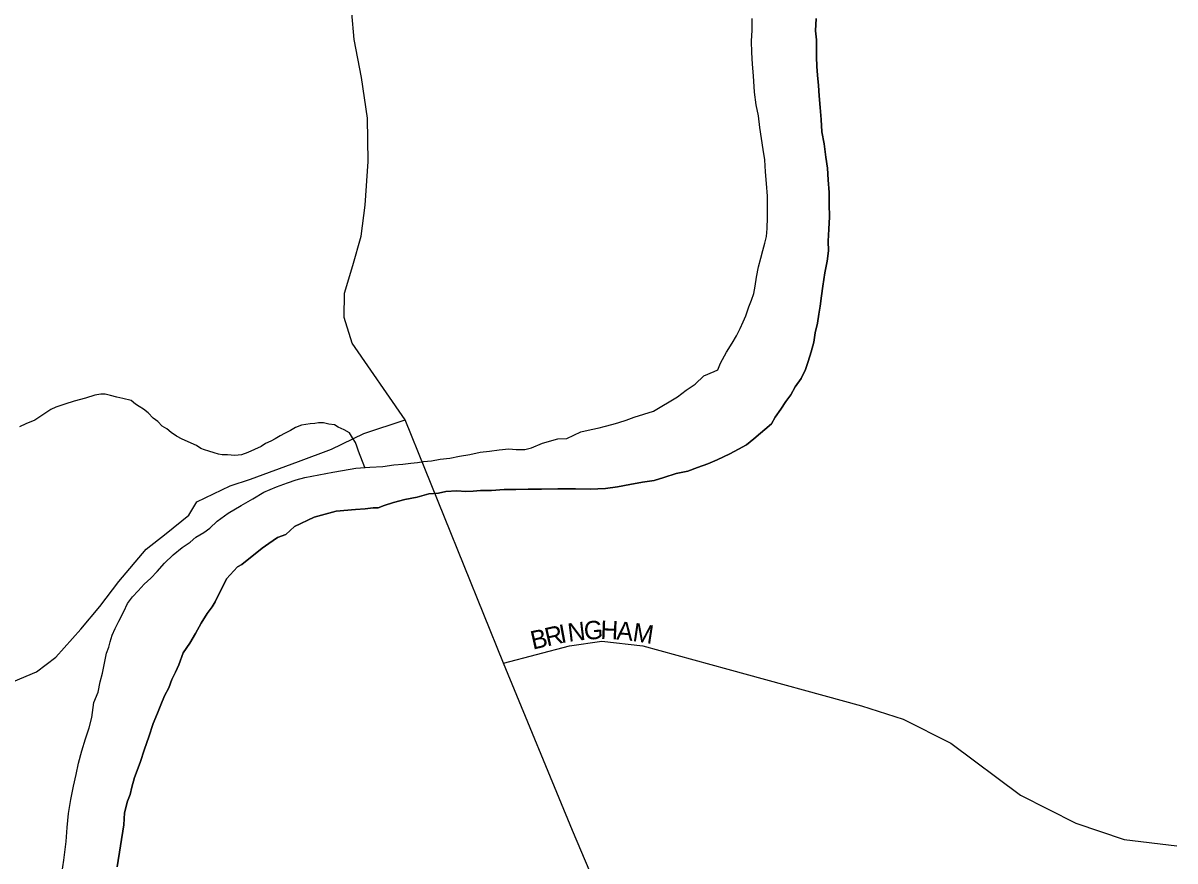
# Model space of a CAD drawing. Extents: x 2010165 to 2382125, y 1060529 to 1407316.
# Drawn here: x 2264486 to 2267620, y 1294074 to 1296353 of the extents above; entities that cross this region are included whole.
import ezdxf

# ---------------------------------------------------------------- set-up
doc = ezdxf.new("R2010")
doc.units = 0
for name, color, linetype in [('GM_X_City_Street', 7, 'Continuous'), ('GM_X_City_Street_Text', 7, 'Continuous'), ('GM_X_Major_River', 7, 'Continuous'), ('GM_X_Minor_River', 7, 'Continuous'), ('GM_X_State_Route', 7, 'Continuous')]:
    doc.layers.add(name, color=color, linetype=linetype)

msp = doc.modelspace()

# ---------------------------------------------------------------- linework, layer by layer
at = {"layer": 'GM_X_City_Street'}
for points in [[(2264026.5, 1294187.3), (2264031.2, 1294201.8), (2264063.3, 1294291.9), (2264113.4, 1294348), (2264161.4, 1294400), (2264233.4, 1294452), (2264345.4, 1294514), (2264523.3, 1294588), (2264575.3, 1294628), (2264643.3, 1294704), (2264695.4, 1294766.1), (2264747.4, 1294834.2), (2264821.5, 1294922.2), (2264875.5, 1294964.3), (2264937.5, 1295014.3), (2264959.5, 1295050.3), (2265049.5, 1295094.3), (2265105.5, 1295112.3), (2265235.4, 1295160.2), (2265325.4, 1295194.2), (2265413.3, 1295236.2), (2265525.6, 1295274.2)], [(2265793, 1294611.7), (2265972.6, 1294659.5), (2266060.4, 1294671.5), (2266172.1, 1294659.5), (2266403.6, 1294595.7), (2266766.8, 1294495.9), (2266880.6, 1294460), (2267010.3, 1294394.1), (2267199.9, 1294252.5), (2267349.6, 1294176.6), (2267481.3, 1294132.7), (2267625, 1294114.8)]]:
    msp.add_lwpolyline(points, dxfattribs=at)
at = {"layer": 'GM_X_Major_River'}
for points in [[(2266314.4, 1295370.8), (2266338.2, 1295393.1), (2266366.1, 1295405.5), (2266376, 1295409.6), (2266383.9, 1295427.7), (2266399.5, 1295458), (2266415.3, 1295482.2), (2266427.1, 1295502.4), (2266436.9, 1295522.6), (2266444.7, 1295540.7), (2266452.5, 1295556.9), (2266460.3, 1295581), (2266468.1, 1295599.2), (2266473.9, 1295617.3), (2266477.7, 1295637.4), (2266481.4, 1295661.5), (2266487.1, 1295689.6), (2266492.8, 1295713.8), (2266498.6, 1295733.9), (2266504.4, 1295754), (2266508.2, 1295772.1), (2266510, 1295794.2), (2266511.6, 1295824.3), (2266511.3, 1295852.4), (2266511, 1295882.5), (2266508.6, 1295916.6), (2266506.2, 1295948.6), (2266503.9, 1295980.7), (2266499.6, 1296008.8), (2266495.2, 1296038.8), (2266490.9, 1296068.9), (2266486.5, 1296100.9), (2266480.2, 1296130.9), (2266475.8, 1296165), (2266473.3, 1296209.1), (2266470.9, 1296241.2), (2266468.5, 1296273.2), (2266468.2, 1296303.3), (2266469.9, 1296333.4), (2266469.5, 1296365.5)], [(2266314.4, 1295370.8), (2266338.2, 1295393.1), (2266366.1, 1295405.5), (2266376, 1295409.6), (2266383.9, 1295427.7), (2266399.5, 1295458), (2266415.3, 1295482.2), (2266427.1, 1295502.4), (2266436.9, 1295522.6), (2266444.7, 1295540.7), (2266452.5, 1295556.9), (2266460.3, 1295581), (2266468.1, 1295599.2), (2266473.9, 1295617.3), (2266477.7, 1295637.4), (2266481.4, 1295661.5), (2266487.1, 1295689.6), (2266492.8, 1295713.8), (2266498.6, 1295733.9), (2266504.4, 1295754), (2266508.2, 1295772.1), (2266510, 1295794.2), (2266511.6, 1295824.3), (2266511.3, 1295852.4), (2266511, 1295882.5), (2266508.6, 1295916.6), (2266506.2, 1295948.6), (2266503.9, 1295980.7), (2266499.6, 1296008.8), (2266495.2, 1296038.8), (2266490.9, 1296068.9), (2266486.5, 1296100.9), (2266480.2, 1296130.9), (2266475.8, 1296165), (2266473.3, 1296209.1), (2266470.9, 1296241.2), (2266468.5, 1296273.2), (2266468.2, 1296303.3), (2266469.9, 1296333.4), (2266469.5, 1296365.5)], [(2266647.5, 1296211), (2266645.3, 1296235), (2266645, 1296261.1), (2266644.7, 1296285.2), (2266644.5, 1296307.2), (2266642.2, 1296331.3), (2266643.8, 1296365.4)], [(2266643.8, 1296365.4), (2266642.2, 1296331.3), (2266644.5, 1296307.2), (2266644.7, 1296285.2), (2266645, 1296261.1), (2266645.3, 1296235), (2266647.5, 1296211)], [(2264805.2, 1294341.5), (2264816.9, 1294377.7), (2264828.5, 1294412), (2264840.1, 1294448.2), (2264851.8, 1294476.4), (2264861.6, 1294498.6), (2264871.3, 1294522.8), (2264883.1, 1294544.9), (2264890.9, 1294567.1), (2264900.7, 1294587.3), (2264910.4, 1294607.4), (2264922.1, 1294639.7), (2264939.8, 1294665.9), (2264955.6, 1294692.2), (2264971.3, 1294720.4), (2264987, 1294746.7), (2265000.8, 1294764.9), (2265008.7, 1294779), (2265040.1, 1294841.5), (2265069.7, 1294873.9), (2265081.7, 1294880.1), (2265137.3, 1294924.8), (2265155.2, 1294937.1), (2265179, 1294953.4), (2265201, 1294961.6), (2265224.8, 1294983.9), (2265278.6, 1295008.6), (2265338.5, 1295025.3), (2265390.6, 1295029.9), (2265416.6, 1295032.1), (2265438.6, 1295034.4), (2265452.6, 1295034.5), (2265468.6, 1295040.7), (2265494.5, 1295049), (2265524.5, 1295057.4), (2265558.5, 1295063.8), (2265590.4, 1295072.1), (2265616.5, 1295074.4), (2265636.4, 1295078.6), (2265666.5, 1295081), (2265690.5, 1295079.2), (2265710.6, 1295079.4), (2265730.6, 1295081.7), (2265760.6, 1295082), (2265794.7, 1295084.4), (2265826.7, 1295084.7), (2265860.8, 1295085.1), (2265896.8, 1295085.5), (2265940.9, 1295085.9), (2265989, 1295086.5), (2266029.1, 1295084.9), (2266071.1, 1295087.3), (2266103.1, 1295091.7), (2266137.1, 1295098.1), (2266171.1, 1295104.5), (2266203.1, 1295108.8), (2266229.1, 1295117.1), (2266263, 1295127.5), (2266295, 1295133.9), (2266320.9, 1295144.2), (2266348.8, 1295154.5), (2266374.8, 1295164.8), (2266408.7, 1295181.3), (2266432.6, 1295193.6), (2266454.5, 1295205.8), (2266474.3, 1295222.1), (2266521.9, 1295262.7), (2266531.8, 1295280.9), (2266547.5, 1295303.1), (2266561.3, 1295323.3), (2266575.2, 1295341.5), (2266586.9, 1295363.7), (2266602.7, 1295386), (2266614.5, 1295410.2), (2266622.2, 1295432.3), (2266629.9, 1295458.5), (2266637.7, 1295484.6), (2266641.4, 1295510.8), (2266647.1, 1295536.9), (2266650.8, 1295561), (2266654.6, 1295583.1), (2266658.3, 1295611.2), (2266662, 1295637.4), (2266667.6, 1295673.5), (2266673.3, 1295705.7), (2266676.9, 1295733.8), (2266676.7, 1295759.9), (2266678.3, 1295792), (2266679.9, 1295826.1), (2266679.5, 1295860.2), (2266679.2, 1295892.3), (2266676.8, 1295926.4), (2266674.4, 1295958.5), (2266670.1, 1295988.5), (2266665.7, 1296024.6), (2266659.3, 1296056.6), (2266656.9, 1296090.7), (2266654.5, 1296122.8), (2266652.2, 1296154.8), (2266649.9, 1296182.9), (2266647.5, 1296211)], [(2266647.5, 1296211), (2266649.9, 1296182.9), (2266652.2, 1296154.8), (2266654.5, 1296122.8), (2266656.9, 1296090.7), (2266659.3, 1296056.6), (2266665.7, 1296024.6), (2266670.1, 1295988.5), (2266674.4, 1295958.5), (2266676.8, 1295926.4), (2266679.2, 1295892.3), (2266679.5, 1295860.2), (2266679.9, 1295826.1), (2266678.3, 1295792), (2266676.7, 1295759.9), (2266676.9, 1295733.8), (2266673.3, 1295705.7), (2266667.6, 1295673.5), (2266662, 1295637.4), (2266658.3, 1295611.2), (2266654.6, 1295583.1), (2266650.8, 1295561), (2266647.1, 1295536.9), (2266641.4, 1295510.8), (2266637.7, 1295484.6), (2266629.9, 1295458.5), (2266622.2, 1295432.3), (2266614.5, 1295410.2), (2266602.7, 1295386), (2266586.9, 1295363.7), (2266575.2, 1295341.5), (2266561.3, 1295323.3), (2266547.5, 1295303.1), (2266531.8, 1295280.9), (2266521.9, 1295262.7), (2266474.3, 1295222.1), (2266454.5, 1295205.8), (2266432.6, 1295193.6), (2266408.7, 1295181.3), (2266374.8, 1295164.8), (2266348.8, 1295154.5), (2266320.9, 1295144.2), (2266295, 1295133.9), (2266263, 1295127.5), (2266229.1, 1295117.1), (2266203.1, 1295108.8), (2266171.1, 1295104.5), (2266137.1, 1295098.1), (2266103.1, 1295091.7), (2266071.1, 1295087.3), (2266029.1, 1295084.9), (2265989, 1295086.5), (2265940.9, 1295085.9), (2265896.8, 1295085.5), (2265860.8, 1295085.1), (2265826.7, 1295084.7), (2265794.7, 1295084.4), (2265760.6, 1295082), (2265730.6, 1295081.7), (2265710.6, 1295079.4), (2265690.5, 1295079.2), (2265666.5, 1295081), (2265636.4, 1295078.6), (2265616.5, 1295074.4), (2265590.4, 1295072.1), (2265558.5, 1295063.8), (2265524.5, 1295057.4), (2265494.5, 1295049), (2265468.6, 1295040.7), (2265452.6, 1295034.5), (2265438.6, 1295034.4), (2265416.6, 1295032.1), (2265390.6, 1295029.9), (2265338.5, 1295025.3), (2265278.6, 1295008.6), (2265224.8, 1294983.9), (2265201, 1294961.6), (2265179, 1294953.4), (2265155.2, 1294937.1), (2265137.3, 1294924.8), (2265081.7, 1294880.1), (2265069.7, 1294873.9), (2265040.1, 1294841.5), (2265008.7, 1294779), (2265000.8, 1294764.9), (2264987, 1294746.7), (2264971.3, 1294720.4), (2264955.6, 1294692.2), (2264939.8, 1294665.9), (2264922.1, 1294639.7), (2264910.4, 1294607.4), (2264900.7, 1294587.3), (2264890.9, 1294567.1), (2264883.1, 1294544.9), (2264871.3, 1294522.8), (2264861.6, 1294498.6), (2264851.8, 1294476.4), (2264840.1, 1294448.2), (2264828.5, 1294412), (2264816.9, 1294377.7), (2264805.2, 1294341.5)], [(2264592.2, 1294040.3), (2264597.8, 1294076.5), (2264603.3, 1294126.7), (2264606.9, 1294164.8), (2264610.4, 1294203), (2264616, 1294241.2), (2264623.6, 1294277.4), (2264631.3, 1294309.5), (2264637, 1294339.7), (2264646.6, 1294373.9), (2264656.2, 1294406.1), (2264665.9, 1294436.3), (2264673.6, 1294464.4), (2264679.2, 1294504.6), (2264690.9, 1294532.8), (2264696.6, 1294561), (2264702.3, 1294585.1), (2264706.1, 1294603.2), (2264709.9, 1294621.3), (2264713.7, 1294639.4), (2264719.6, 1294655.5), (2264723.4, 1294669.6), (2264729.2, 1294687.7), (2264737, 1294705.9), (2264746.8, 1294726), (2264760.6, 1294752.3), (2264770.3, 1294774.4), (2264784.2, 1294792.6), (2264800, 1294808.8), (2264815.8, 1294827.1), (2264833.7, 1294843.3), (2264851.5, 1294861.6), (2264871.3, 1294883.8), (2264895.1, 1294906.2), (2264918.9, 1294926.5), (2264940.8, 1294940.8), (2264956.6, 1294955), (2264978.5, 1294967.2), (2264994.4, 1294979.5), (2265014.3, 1294997.7), (2265044.1, 1295020.1), (2265079.9, 1295040.6), (2265111.7, 1295059), (2265141.6, 1295077.3), (2265175.5, 1295091.7), (2265205.4, 1295102.1), (2265229.4, 1295110.4), (2265253.3, 1295116.6), (2265329.3, 1295131.5), (2265355.3, 1295135.8), (2265391.3, 1295142.2), (2265429.3, 1295144.6), (2265465.4, 1295147), (2265495.4, 1295151.4), (2265519.4, 1295153.6), (2265541.4, 1295155.9), (2265559.4, 1295158.1), (2265575.4, 1295160.2), (2265597.4, 1295162.5), (2265621.4, 1295166.8), (2265647.5, 1295169.1), (2265673.4, 1295175.3), (2265701.4, 1295179.7), (2265729.4, 1295186), (2265755.4, 1295188.3), (2265781.4, 1295192.6), (2265807.4, 1295194.8), (2265827.5, 1295193.1), (2265841.5, 1295193.2), (2265851.5, 1295193.3), (2265869.5, 1295197.5), (2265899.4, 1295209.9), (2265941.4, 1295222.4), (2265965.4, 1295222.6), (2266003.3, 1295241.1), (2266031.3, 1295247.4), (2266053.2, 1295251.7), (2266067.2, 1295255.8), (2266091.2, 1295262.1), (2266107.2, 1295266.3), (2266127.1, 1295272.5), (2266149.1, 1295280.8), (2266175, 1295289.1), (2266201, 1295297.4), (2266266.7, 1295336.2), (2266290.5, 1295354.5), (2266314.4, 1295370.8)], [(2264592.2, 1294040.3), (2264597.8, 1294076.5), (2264603.3, 1294126.7), (2264606.9, 1294164.8), (2264610.4, 1294203), (2264616, 1294241.2), (2264623.6, 1294277.4), (2264631.3, 1294309.5), (2264637, 1294339.7), (2264646.6, 1294373.9), (2264656.2, 1294406.1), (2264665.9, 1294436.3), (2264673.6, 1294464.4), (2264679.2, 1294504.6), (2264690.9, 1294532.8), (2264696.6, 1294561), (2264702.3, 1294585.1), (2264706.1, 1294603.2), (2264709.9, 1294621.3), (2264713.7, 1294639.4), (2264719.6, 1294655.5), (2264723.4, 1294669.6), (2264729.2, 1294687.7), (2264737, 1294705.9), (2264746.8, 1294726), (2264760.6, 1294752.3), (2264770.3, 1294774.4), (2264784.2, 1294792.6), (2264800, 1294808.8), (2264815.8, 1294827.1), (2264833.7, 1294843.3), (2264851.5, 1294861.6), (2264871.3, 1294883.8), (2264895.1, 1294906.2), (2264918.9, 1294926.5), (2264940.8, 1294940.8), (2264956.6, 1294955), (2264978.5, 1294967.2), (2264994.4, 1294979.5), (2265014.3, 1294997.7), (2265044.1, 1295020.1), (2265079.9, 1295040.6), (2265111.7, 1295059), (2265141.6, 1295077.3), (2265175.5, 1295091.7), (2265205.4, 1295102.1), (2265229.4, 1295110.4), (2265253.3, 1295116.6), (2265329.3, 1295131.5), (2265355.3, 1295135.8), (2265391.3, 1295142.2), (2265429.3, 1295144.6), (2265465.4, 1295147), (2265495.4, 1295151.4), (2265519.4, 1295153.6), (2265541.4, 1295155.9), (2265559.4, 1295158.1), (2265575.4, 1295160.2), (2265597.4, 1295162.5), (2265621.4, 1295166.8), (2265647.5, 1295169.1), (2265673.4, 1295175.3), (2265701.4, 1295179.7), (2265729.4, 1295186), (2265755.4, 1295188.3), (2265781.4, 1295192.6), (2265807.4, 1295194.8), (2265827.5, 1295193.1), (2265841.5, 1295193.2), (2265851.5, 1295193.3), (2265869.5, 1295197.5), (2265899.4, 1295209.9), (2265941.4, 1295222.4), (2265965.4, 1295222.6), (2266003.3, 1295241.1), (2266031.3, 1295247.4), (2266053.2, 1295251.7), (2266067.2, 1295255.8), (2266091.2, 1295262.1), (2266107.2, 1295266.3), (2266127.1, 1295272.5), (2266149.1, 1295280.8), (2266175, 1295289.1), (2266201, 1295297.4), (2266266.7, 1295336.2), (2266290.5, 1295354.5), (2266314.4, 1295370.8)], [(2264742.3, 1294058), (2264761, 1294172.5), (2264762.7, 1294204.6), (2264770.3, 1294236.8), (2264778.2, 1294254.9), (2264781.9, 1294275.1), (2264789.7, 1294301.2), (2264805.2, 1294341.5)], [(2264805.2, 1294341.5), (2264789.7, 1294301.2), (2264781.9, 1294275.1), (2264778.2, 1294254.9), (2264770.3, 1294236.8), (2264762.7, 1294204.6), (2264761, 1294172.5), (2264742.3, 1294058)]]:
    msp.add_lwpolyline(points, dxfattribs=at)
at = {"layer": 'GM_X_Minor_River'}
msp.add_lwpolyline([(2265416.1, 1295143.8), (2265398.8, 1295188.4), (2265394.6, 1295202.4), (2265390.5, 1295212.4), (2265382.4, 1295224.4), (2265374.2, 1295238.3), (2265360.1, 1295246.2), (2265344, 1295254), (2265333.9, 1295259.9), (2265317.8, 1295261.8), (2265303.8, 1295265.6), (2265289.7, 1295265.5), (2265279.8, 1295263.4), (2265267.7, 1295263.3), (2265255.7, 1295261.1), (2265243.7, 1295259), (2265227.8, 1295252.8), (2265213.8, 1295244.6), (2265197.9, 1295236.4), (2265186, 1295230.3), (2265172, 1295222.1), (2265160.1, 1295215.9), (2265146.1, 1295209.8), (2265134.2, 1295201.6), (2265116.2, 1295193.4), (2265098.3, 1295185.2), (2265080.3, 1295179), (2265062.3, 1295176.8), (2265042.3, 1295178.6), (2265028.3, 1295178.4), (2265018.2, 1295180.3), (2265006.2, 1295184.2), (2264992.1, 1295188.1), (2264980, 1295191.9), (2264970, 1295195.8), (2264957.9, 1295203.7), (2264919.6, 1295221.4), (2264903.5, 1295229.2), (2264889.3, 1295239.1), (2264877.2, 1295249), (2264865.1, 1295256.9), (2264852.9, 1295268.8), (2264840.8, 1295278.7), (2264826.6, 1295292.6), (2264814.5, 1295302.5), (2264802.4, 1295310.4), (2264792.3, 1295316.3), (2264780.2, 1295326.2), (2264758.1, 1295332), (2264742, 1295335.8), (2264723.9, 1295339.6), (2264709.9, 1295343.5), (2264697.8, 1295343.4), (2264681.8, 1295341.2), (2264655.9, 1295332.9), (2264625.9, 1295324.6), (2264600, 1295316.2), (2264576, 1295308), (2264562.1, 1295301.8), (2264540.2, 1295287.5), (2264518.3, 1295273.2), (2264494.4, 1295262.9), (2264476.4, 1295254.7)], dxfattribs=at)
at = {"layer": 'GM_X_State_Route'}
msp.add_lwpolyline([(2266372.6, 1293232.6), (2265980.5, 1294156.7), (2265793, 1294611.7), (2265525.6, 1295274.2), (2265381.2, 1295482.6), (2265360.1, 1295552.4), (2265361, 1295618.6), (2265383.7, 1295693.1), (2265406.4, 1295773.6), (2265417, 1295858), (2265425, 1295976.3), (2265423.1, 1296094.6), (2265407.2, 1296204.5), (2265387.5, 1296308.4), (2265380.3, 1296380.4)], dxfattribs=at)

# ---------------------------------------------------------------- texts
at = {"layer": 'GM_X_City_Street_Text'}
for s, rotation, p in [('G', 4.2227, (2266013.8, 1294675.1)), ('H', 357.5949, (2266056.1, 1294678.3)), ('B', 12.7053, (2265873.1, 1294648.6)), ('R', 12.7053, (2265911.8, 1294657.3)), ('I', 10.5982, (2265949.9, 1294666)), ('N', 6.8784, (2265970.7, 1294669.9)), ('A', 354.7027, (2266099.4, 1294676.5)), ('M', 351.3522, (2266142.5, 1294672.5))]:
    msp.add_text(s, height=50, rotation=rotation, dxfattribs=at).set_placement(p)

doc.saveas('drawing.dxf')
